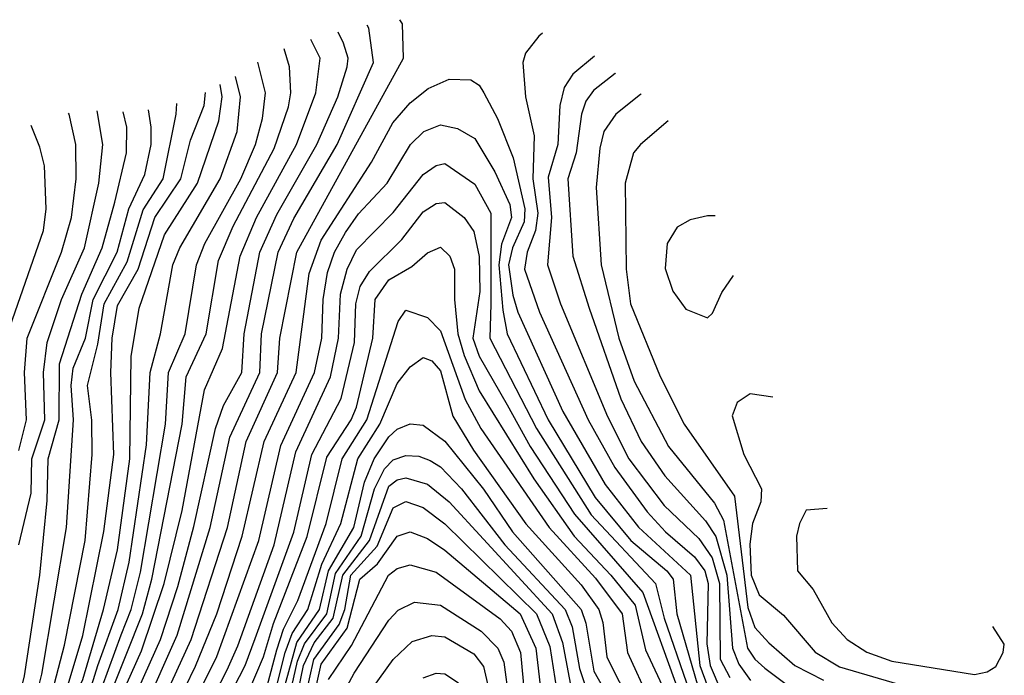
# Model space of a CAD drawing. Extents: x 501367 to 657802, y 482273 to 547541.
# Tile 706 of 714: x 648798 to 651085, y 485952 to 487474. Entities that reach past the tile are written whole.
import ezdxf

# ---------------------------------------------------------------- set-up
doc = ezdxf.new("R2010")
doc.units = 0

msp = doc.modelspace()

# ---------------------------------------------------------------- linework, layer by layer
at = {"layer": '0CON20XD'}
for points in [[(648698.2, 484975), (648815, 485033.5), (648845.5, 485055), (648878.2, 485095), (648930.2, 485185), (648989.8, 485355), (649007.1, 485455), (649009.7, 485545), (649043, 485667), (649104.7, 485835.3), (649196.4, 486035), (649280.3, 486295), (649323.6, 486495), (649396.4, 486655), (649402.2, 486735), (649441.7, 486935), (649689.5, 487385), (649687.3, 487465), (649680.7, 487474.5)], [(648665.8, 484985), (648825, 485071.6), (648853.2, 485105), (648902.2, 485195), (648942, 485285), (648964, 485355), (648980.4, 485455), (648984.3, 485555), (649017.3, 485685), (649086.9, 485873.1), (649163.6, 486045), (649240.3, 486295), (649286.3, 486505), (649355.5, 486655), (649359.5, 486745), (649398.6, 486935), (649435, 487013.1), (649535.1, 487184.9), (649619.7, 487375), (649609.1, 487455), (649605.2, 487461.4)], [(648759.5, 485060.5), (648808.6, 485095), (648888.3, 485231.7), (648922.2, 485307.8), (648940, 485365), (648953.8, 485455), (648957.4, 485555), (648991.4, 485695), (649062, 485895), (649124.8, 486035.2), (649165, 486158.4), (649202.6, 486297.4), (649253.1, 486525), (649271.7, 486578.3), (649314.2, 486655), (649319.3, 486745), (649355.7, 486935), (649395, 487022.3), (649488, 487185), (649537.2, 487295), (649558.3, 487365), (649560.5, 487385), (649549.7, 487419.7), (649537.7, 487445.4)], [(648776.1, 485105), (648810.9, 485149.1), (648859.3, 485235), (648899.6, 485325), (648913.4, 485375), (648928.1, 485545), (648950.5, 485655), (649034.5, 485905), (649080.9, 486009.1), (649133.5, 486165), (649175.1, 486335), (649227.3, 486615), (649268.9, 486711.1), (649310, 486925), (649348.3, 487015), (649440.6, 487185), (649486, 487305), (649495.5, 487385), (649473.9, 487428.3)], [(650012.4, 487443.4), (650003.4, 487436.6), (649973, 487397), (649966.2, 487375), (649973, 487295), (649992.5, 487205), (649990, 487105), (650001, 487025), (649995.9, 486985), (649976.2, 486935), (649970.6, 486895), (650005.1, 486795.1), (650118.4, 486545), (650179.8, 486435), (650255, 486331.6), (650298.1, 486285), (650365, 486227.6), (650388.8, 486195), (650396.9, 486165), (650393.8, 486025), (650401.1, 485975), (650426.6, 485916.6)], [(648785, 485158.4), (648831.1, 485235), (648879.3, 485355), (648900.6, 485555), (648917.4, 485645), (648967.2, 485805), (649045, 486000), (649083.3, 486095), (649104.8, 486175), (649175.1, 486535.1), (649184.7, 486645), (649231.4, 486745), (649259.6, 486915), (649294, 486995), (649389.1, 487175), (649422.4, 487272.4), (649427.8, 487305), (649424.8, 487364.8), (649412, 487407)], [(650132.8, 487389.6), (650082.3, 487347.7), (650062.6, 487317.4), (650052.6, 487275), (650047.6, 487185), (650025, 487108.6), (650032.9, 487015), (650024, 486905), (650053.6, 486815), (650163, 486553), (650212.8, 486455), (650295, 486346.8), (650375, 486269.7), (650406.5, 486225), (650423.3, 486165), (650425, 485990), (650447.1, 485947.1)], [(648765.8, 485175), (648811.5, 485248.5), (648850.9, 485355), (648876.4, 485593.6), (648889, 485655), (648940.5, 485815), (648975, 485885), (649034, 486046), (649056.6, 486105), (649078.4, 486191.6), (649136.6, 486535), (649144, 486655), (649182, 486745), (649208.6, 486905), (649227.7, 486955), (649311.6, 487105), (649345.4, 487185), (649361.8, 487245), (649368.8, 487305), (649351.2, 487376.2)], [(648789.2, 485255), (648825.1, 485355), (648832, 485465), (648861.3, 485668.7), (648910.6, 485815), (648954.4, 485895), (648979.7, 485975), (649026.5, 486105), (649052.4, 486215), (649092.6, 486487.4), (649101.3, 486655), (649125.2, 486745.2), (649153.8, 486905), (649169.7, 486945), (649263.9, 487105), (649303.4, 487215), (649310.9, 487295), (649299.4, 487342.8)], [(649134.1, 485825), (649206.7, 485973.3), (649255.7, 486095), (649314.9, 486275), (649365.7, 486495), (649439.8, 486655), (649470.2, 486885), (649497.8, 486962.2), (649615, 487143.7), (649664.8, 487235), (649705, 487281.1), (649746.4, 487315), (649795, 487336.6), (649846, 487335), (649865, 487322.1), (649875.7, 487305), (649907.5, 487245), (649944.1, 487154.1), (649971.2, 487035), (649969.8, 487005), (649942.2, 486945), (649933.5, 486905), (649942.9, 486835), (649955, 486795.3), (650059.2, 486565), (650157.8, 486395), (650235, 486296.2), (650355.5, 486185), (650377.2, 485975), (650415, 485874.5)], [(650181.3, 487350.5), (650180.5, 487349.5), (650130.2, 487309.8), (650113, 487285), (650103, 487255), (650090.2, 487165), (650071.3, 487105), (650082.5, 486925), (650120.7, 486805), (650193.8, 486593.8), (650241.6, 486495), (650296, 486415), (650390.6, 486310.6), (650415, 486274.1), (650440.3, 486185), (650453.7, 486015), (650468.3, 485978.3), (650495, 485940)], [(648767.9, 485265), (648800.4, 485355), (648806.7, 485465), (648833.7, 485675), (648881.3, 485815), (648911.5, 485868.5), (648945, 485942.6), (648993, 486105), (649025, 486243.5), (649053.7, 486455), (649057.3, 486692.7), (649075.2, 486805), (649134.5, 486975), (649210.8, 487095), (649260.7, 487239.3), (649268.6, 487295), (649263.8, 487323.7)], [(648775.2, 485355.2), (648798.3, 485625), (648810.9, 485695), (648848, 485805), (648886.4, 485876.4), (648906, 485915), (648945, 486044.7), (648993.8, 486286.2), (649016.4, 486465), (649009.8, 486655), (649013.1, 486735), (649025, 486810.8), (649073.1, 486895), (649112.2, 487015), (649172.5, 487105), (649194.9, 487195.1), (649226.4, 487275), (649229.2, 487305.2)], [(650241.3, 487302.1), (650239.6, 487300.4), (650182.2, 487255), (650154.3, 487215), (650145, 487176.2), (650136.8, 487085), (650148.3, 486905), (650189.1, 486735), (650225, 486635.3), (650305, 486483.3), (650411.5, 486351.5), (650432.5, 486312.5), (650487.9, 486015), (650505, 485989.5), (650528.8, 485968.8), (650575, 485933.5)], [(648784.4, 485695.6), (648822.9, 485815), (648854.8, 485875.2), (648874.6, 485915), (648901.8, 486021.8), (648950.3, 486265), (648966.4, 486465), (648965.7, 486544.3), (648955.4, 486625), (648979.3, 486720.7), (648994.1, 486815), (649048, 486912), (649085, 487032.7), (649131, 487105), (649161.6, 487255), (649162.8, 487279.9)], [(648727.6, 485695), (648798.5, 485905), (648808.9, 485951.1), (648844.9, 486185), (648862, 486358), (648864.5, 486455), (648890.1, 486545), (648890.6, 486675), (648942.6, 486837.4), (648989.7, 486945), (649018.9, 487051.1), (649046.2, 487165), (649047.1, 487225), (649038.4, 487260.9)], [(648761.7, 485715), (648802.9, 485837.1), (648836.9, 485905), (648849.1, 485955), (648906.7, 486295), (648922.8, 486545), (648917.5, 486625), (648922.3, 486665), (648951.2, 486735), (648968.4, 486825), (649024.7, 486935), (649051.6, 487035), (649088.4, 487115), (649103.6, 487185), (649103.5, 487225), (649097, 487265)], [(648796.1, 486473.9), (648813.8, 486545), (648809.5, 486655), (648815.4, 486735), (648894.9, 486935), (648918.3, 487015), (648929.4, 487105), (648928.8, 487185), (648912.7, 487255), (648911.7, 487257.6)], [(648796.4, 486255), (648824.6, 486375), (648826.3, 486455), (648856.5, 486545), (648853.3, 486655), (648861.9, 486725), (648895.3, 486825), (648948.6, 486945), (648981.5, 487095), (648991.5, 487185), (648978.2, 487262.8)], [(648769.6, 486745), (648853.5, 486985), (648859.5, 487035), (648855.6, 487135), (648845, 487178.6), (648825, 487229.1)], [(649165.8, 485814.2), (649256, 485996), (649353.1, 486265), (649404.3, 486485.7), (649483, 486655), (649499.8, 486735), (649502.7, 486825), (649512.8, 486887.2), (649529.3, 486935), (649555, 486980.2), (649585, 487023.7), (649651.6, 487095), (649705.7, 487185), (649736.8, 487215), (649775, 487230.7), (649815, 487221.9), (649855, 487198.8), (649901.1, 487121.1), (649936.1, 487045), (649940.1, 487015), (649917.1, 486952.9), (649911.1, 486905), (649919.7, 486799.7), (649930.3, 486745), (650025.1, 486545.1), (650134.1, 486365), (650216.9, 486265), (650300.5, 486195), (650315.6, 486175), (650324.2, 486095), (650400.8, 485830.8)], [(650303.9, 487239.6), (650239.5, 487185), (650223.6, 487165), (650203.8, 487095), (650206.6, 486895), (650216.4, 486815), (650285, 486646.2), (650340.8, 486535), (650457.9, 486367.9), (650489.2, 486109.2), (650505, 486063.5), (650537.6, 486027.6), (650597.8, 485975), (650665, 485941.1)], [(649207.9, 485825), (649279.7, 485965), (649305, 486020.5), (649389, 486255), (649439.3, 486470.7), (649520, 486645), (649538.7, 486735), (649543.1, 486836.9), (649558.4, 486895), (649580.1, 486939.9), (649665, 487026.4), (649735.3, 487114.7), (649765, 487136.1), (649785, 487140.2), (649855, 487092.4), (649892.1, 487025), (649892.2, 486815), (649890.2, 486735), (649997.9, 486525), (650124.9, 486324.9), (650274.7, 486165), (650294.6, 486084.6), (650346.8, 485935)], [(649244.4, 485825), (649321.9, 485975), (649345, 486037.6), (649434.4, 486284.4), (649476.1, 486465), (649544.8, 486595.2), (649575.3, 486725), (649578.7, 486815), (649589, 486855), (649610.3, 486889.7), (649685.7, 486964.3), (649735, 487028.5), (649765, 487047.8), (649785, 487050.2), (649830.3, 487015), (649852.4, 486982.4), (649864.8, 486924.8), (649866.9, 486843.1), (649850, 486735), (649865, 486693.2), (649930.2, 486580.2), (649983.8, 486483.8), (650086.2, 486326.1), (650245, 486144.2), (650327.6, 485915)], [(650413.3, 487018.8), (650395, 487019.2), (650355, 487010), (650325, 486992.5), (650301.5, 486955), (650296.9, 486896.9), (650315, 486843.8), (650345, 486802), (650395, 486782.5), (650407, 486793), (650428.8, 486841.2), (650456, 486880.8)], [(649328.4, 485911.6), (649364.6, 485995), (649387.8, 486072.2), (649465.7, 486274.3), (649511.6, 486458.4), (649567.5, 486545), (649580.3, 486575), (649618.3, 486735), (649623.5, 486825), (649655, 486870.4), (649708.7, 486901.3), (649745, 486933.3), (649775, 486945.9), (649796.8, 486925), (649807.8, 486895), (649807.4, 486825), (649815.6, 486745), (649830.2, 486695), (649865, 486612.4), (649992, 486408), (650085.4, 486275.4), (650171, 486185), (650227.2, 486115), (650251.4, 486011.4), (650300.5, 485905)], [(649372.7, 485927.3), (649395, 486010.9), (649411, 486059), (649444.3, 486125.7), (649509.9, 486305), (649546.7, 486455), (649604.4, 486545), (649676.6, 486773.4), (649695, 486800), (649745, 486783.3), (649775, 486752.3), (649832.7, 486592.7), (649869, 486525), (650027.9, 486295), (650135, 486177.9), (650197.4, 486095), (650209.4, 486005), (650260.1, 485895)], [(649385, 485888), (649414.2, 486005), (649431, 486049), (649467.2, 486105), (649500, 486210), (649544.2, 486305), (649583.2, 486455), (649634, 486535), (649675, 486630), (649705, 486668.8), (649735, 486689.8), (649755, 486682.5), (649775, 486659.4), (649803.7, 486553.7), (649851.8, 486475), (649973.5, 486303.5), (650101.9, 486161.9), (650143.1, 486105), (650152.5, 486075), (650161.4, 485995), (650182.3, 485952.3), (650227.5, 485867.5)], [(650547, 486598.1), (650494.6, 486605.4), (650464.5, 486585.5), (650452.2, 486555), (650479.7, 486465), (650521, 486385), (650519.3, 486355), (650499.9, 486305), (650493.3, 486256.7), (650497, 486185), (650515, 486139), (650571.6, 486091.6), (650645, 486005.6), (650702.1, 485972.1), (650963.2, 485895)], [(649388.1, 485835), (649441.5, 486028.5), (649494.1, 486105), (649515.4, 486194.6), (649573.7, 486295), (649599.1, 486400.9), (649621.6, 486455), (649655, 486505.8), (649675, 486523.8), (649705, 486536.2), (649735, 486533.2), (649785, 486496), (649875, 486384.2), (649942.1, 486285), (650102.2, 486105), (650112.9, 486072.9), (650131.7, 485961.6), (650225, 485796)], [(649406.5, 485825), (649443.2, 485985), (649459.2, 486025), (649511.1, 486095), (649531.7, 486188.3), (649591.2, 486275), (649622.1, 486385), (649645, 486431.4), (649665, 486452.5), (649695, 486462.4), (649725, 486461), (649751.3, 486451.3), (649775, 486436.1), (649823.8, 486385), (649924.8, 486254.8), (650064.5, 486105), (650080.8, 486065), (650097.7, 485967.7), (650119.2, 485905)], [(649425, 485820), (649456.9, 485975), (649482.2, 486027.8), (649526.1, 486085), (649548.6, 486185), (649610.5, 486265), (649655, 486391.5), (649675, 486406.4), (649695, 486410.5), (649745, 486396), (649795, 486354.8), (650034.5, 486095), (650058.7, 486028.7), (650081.8, 485905)], [(649440.6, 485809.4), (649480.8, 485989.2), (649539.6, 486070.4), (649552.8, 486105), (649567.2, 486185), (649628.2, 486251.8), (649665, 486341.1), (649695, 486355.5), (649735, 486341.6), (649785, 486303.9), (649998.2, 486095), (650029.3, 486019.3), (650048.7, 485895)], [(650672.9, 486339.2), (650624.3, 486335.7), (650608.6, 486305), (650602.2, 486275), (650604.4, 486195), (650641, 486151), (650684.2, 486074.2), (650719.6, 486035), (650765, 486005.6), (650823.1, 485985), (651015, 485954.1), (651045, 485960), (651065, 485972.7), (651081.8, 486005), (651084.5, 486024.5), (651057.7, 486065.5)], [(649456.9, 485793.1), (649497.9, 485977.9), (649558.6, 486061.4), (649587.6, 486175), (649629, 486211), (649675, 486275.6), (649705, 486285.5), (649745, 486269.5), (649785, 486242.4), (649960.1, 486095), (649996.3, 486015), (650010.9, 485895)], [(649515, 485942.3), (649568.4, 486021.6), (649654.2, 486185), (649675, 486200.2), (649705, 486208.5), (649765, 486191.5), (649913.7, 486083.6), (649940.5, 486055), (649961.4, 486005), (649970.6, 485905)], [(649541.4, 485895), (649575, 485957.4), (649655, 486079.8), (649676.6, 486103.4), (649715, 486122), (649775, 486114.8), (649869.8, 486055), (649908.2, 486015), (649922.3, 485982.3), (649934.1, 485895.9)], [(649598.3, 485895), (649665, 485989.2), (649709.7, 486030.3), (649755, 486044.8), (649785, 486041.2), (649852.3, 486002.3), (649875, 485972.8), (649906.7, 485835)], [(649735, 485946.5), (649765, 485957.4), (649785, 485955.8), (649816.7, 485935)]]:
    msp.add_lwpolyline(points, dxfattribs=at)

doc.saveas('drawing.dxf')
